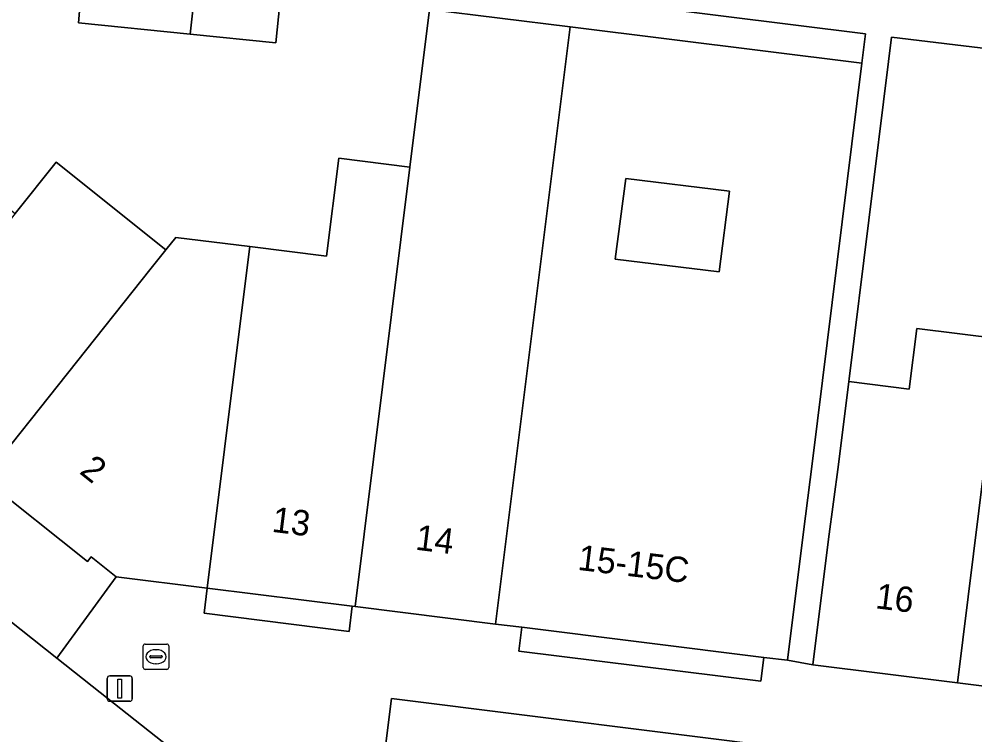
# Model space of a CAD drawing. Extents: x 161692 to 162379, y 380760 to 381678.
# Drawn here: x 162019.41 to 162057.07, y 381346.8 to 381375.04 of the extents above; entities that cross this region are included whole.
import ezdxf

# ---------------------------------------------------------------- set-up
doc = ezdxf.new("R2010")
doc.units = 0
for name, color, linetype in [('IMGEO_Brandkraan', 7, 'Continuous'), ('IMGEO_Erf', 7, 'Continuous'), ('IMGEO_Lichtmast', 7, 'Continuous'), ('IMGEO_Pand', 7, 'Continuous'), ('IMGEO_Pand_nummerreeks', 7, 'Continuous'), ('IMGEO_Parkeervlak_open', 7, 'Continuous'), ('IMGEO_Rijbaan_lokaal_open', 7, 'Continuous'), ('IMGEO_Voetpad_open', 7, 'Continuous')]:
    doc.layers.add(name, color=color, linetype=linetype)

msp = doc.modelspace()

# ---------------------------------------------------------------- linework, layer by layer
at = {"layer": 'IMGEO_Brandkraan'}
for p, q in [((162024.3, 381349.456), (162024.3, 381350.308)), ((162024.375, 381350.382), (162025.227, 381350.382)), ((162024.788, 381350.162), (162024.813, 381350.162)), ((162025.301, 381350.308), (162025.301, 381349.456)), ((162024.559, 381349.876), (162024.559, 381349.888)), ((162024.997, 381349.839), (162024.599, 381349.839)), ((162024.602, 381349.925), (162025, 381349.925)), ((162025.043, 381349.888), (162025.043, 381349.876)), ((162025.227, 381349.382), (162024.375, 381349.382)), ((162024.811, 381349.602), (162024.786, 381349.602))]:
    msp.add_line(p, q, dxfattribs=at)
for points in [[(162024.3, 381349.456), (162024.3, 381350.308)], [(162024.375, 381350.382), (162025.227, 381350.382)], [(162025.301, 381350.308), (162025.301, 381349.456)], [(162025.227, 381349.382), (162024.375, 381349.382)]]:
    msp.add_lwpolyline(points, dxfattribs=at)
for centre, radius, start, end in [((162024.377, 381350.306), 0.0765, 91.552, 178.448), ((162024.377, 381350.306), 0.0765, 91.552, 178.448), ((162025.225, 381350.306), 0.0765, 1.552, 88.448), ((162025.225, 381350.306), 0.0765, 1.552, 88.448), ((162024.599, 381349.885), 0.0403, 85.8775, 175.7526), ((162024.596, 381349.875), 0.0366, 178.938, 274.7102), ((162025, 381349.882), 0.043, 264.8664, 352.4533), ((162025.004, 381349.887), 0.0386, 1.7309, 96.639), ((162024.377, 381349.458), 0.0765, 181.552, 268.448), ((162024.377, 381349.458), 0.0765, 181.552, 268.448), ((162025.225, 381349.458), 0.0765, 271.552, 358.448), ((162025.225, 381349.458), 0.0765, 271.552, 358.448)]:
    msp.add_arc(centre, radius, start, end, dxfattribs=at)
for centre, major_axis, ratio, start_param, end_param in [((162024.787, 381349.882), (-0.387, 0.002), 0.722429, 4.712389, 7.853982), ((162024.812, 381349.882), (-0.39, 0.002), 0.717154, 1.570796, 4.712389)]:
    msp.add_ellipse(centre, major_axis=major_axis, ratio=ratio, start_param=start_param, end_param=end_param, dxfattribs=at)
at = {"layer": 'IMGEO_Erf'}
msp.add_lwpolyline([(162005.922, 381377.983), (162010.333, 381374.467), (162014.618, 381371.052), (162019.247, 381367.362), (162020.862, 381369.388), (162025.192, 381365.937), (162025.579, 381366.423), (162028.5, 381366.06), (162031.522, 381365.684), (162032.002, 381369.545), (162034.803, 381369.197), (162035.577, 381375.42), (162041.121, 381374.73), (162052.623, 381373.299), (162052.767, 381374.449), (162029.846, 381377.326), (162029.52, 381374.099), (162026.151, 381374.439), (162021.747, 381374.885), (162022.018, 381378.117)], dxfattribs=at)
for points in [[(162076.391, 381370.198), (162070.971, 381370.852), (162071.138, 381372.231), (162053.786, 381374.326), (162053.669, 381373.359), (162052.113, 381360.842), (162052.1, 381360.737), (162054.487, 381360.44), (162054.784, 381362.826), (162058.072, 381362.417), (162061.013, 381362.051), (162060.307, 381356.373), (162063.077, 381356.029), (162066.032, 381355.661), (162066.727, 381361.247), (162069.634, 381360.885), (162070.138, 381364.937), (162073.02, 381364.579), (162072.516, 381360.527), (162071.823, 381354.955), (162074.51, 381354.62)], [(162043.312, 381368.754), (162042.893, 381365.569), (162046.995, 381365.06), (162047.399, 381368.243)]]:
    msp.add_lwpolyline(points, close=True, dxfattribs=at)
at = {"layer": 'IMGEO_Lichtmast'}
for p, q in [((162022.875, 381348.227), (162022.875, 381349.027)), ((162022.875, 381349.027), (162022.875, 381348.227)), ((162022.975, 381349.127), (162023.765, 381349.127)), ((162023.765, 381349.127), (162022.975, 381349.127)), ((162023.865, 381349.027), (162023.865, 381348.227)), ((162023.865, 381348.227), (162023.865, 381349.027)), ((162023.765, 381348.127), (162022.975, 381348.127)), ((162022.975, 381348.127), (162023.765, 381348.127))]:
    msp.add_line(p, q, dxfattribs=at)
msp.add_lwpolyline([(162023.295, 381349.002), (162023.445, 381349.002), (162023.445, 381348.252), (162023.295, 381348.252), (162023.295, 381349.002)], dxfattribs=at)
for centre, start, end in [((162022.975, 381349.027), 90, 180), ((162022.975, 381349.027), 90, 180), ((162023.765, 381349.027), 0, 90), ((162023.765, 381349.027), 360, 90), ((162022.975, 381348.227), 180, 270), ((162022.975, 381348.227), 180, 270), ((162023.765, 381348.227), 270, 0), ((162023.765, 381348.227), 270, 0)]:
    msp.add_arc(centre, 0.1, start, end, dxfattribs=at)
at = {"layer": 'IMGEO_Pand'}
for points in [[(162026.497, 381377.665), (162022.018, 381378.117), (162021.747, 381374.885), (162026.151, 381374.439)], [(162029.846, 381377.326), (162026.497, 381377.665), (162026.151, 381374.439), (162029.52, 381374.099)], [(162034.803, 381369.197), (162032.644, 381351.863), (162038.184, 381351.173), (162041.121, 381374.73), (162035.577, 381375.42)], [(162041.121, 381374.73), (162038.184, 381351.173), (162039.223, 381351.044), (162048.75, 381349.859), (162049.692, 381349.742), (162050.309, 381354.704), (162050.669, 381357.597), (162052.623, 381373.299)], [(162024.615, 381365.212), (162025.192, 381365.937), (162020.862, 381369.388), (162019.247, 381367.362), (162013.649, 381360.369), (162018, 381356.901)], [(162034.803, 381369.197), (162032.002, 381369.545), (162031.522, 381365.684), (162028.5, 381366.06), (162028.189, 381363.549), (162026.819, 381352.587), (162032.535, 381351.876), (162032.644, 381351.863)], [(162047.399, 381368.243), (162046.995, 381365.06), (162042.893, 381365.569), (162043.312, 381368.754)], [(162028.5, 381366.06), (162025.579, 381366.423), (162025.192, 381365.937), (162024.615, 381365.212), (162018, 381356.901), (162022.097, 381353.635), (162022.245, 381353.821), (162023.234, 381353.033), (162026.819, 381352.587), (162028.189, 381363.549)], [(162058.072, 381362.417), (162054.784, 381362.826), (162054.487, 381360.44), (162052.1, 381360.737), (162051.693, 381357.466), (162051.306, 381354.523), (162050.689, 381349.561), (162056.385, 381348.852)], [(162063.077, 381356.029), (162060.307, 381356.373), (162061.013, 381362.051), (162058.072, 381362.417), (162056.385, 381348.852), (162062.096, 381348.142)]]:
    msp.add_lwpolyline(points, close=True, dxfattribs=at)
at = {"layer": 'IMGEO_Parkeervlak_open'}
msp.add_lwpolyline([(162050.222, 381346.217), (162034.083, 381348.235), (162033.579, 381344.268)], dxfattribs=at)
at = {"layer": 'IMGEO_Rijbaan_lokaal_open'}
for points in [[(162022.595, 381348.476), (162020.89, 381349.826), (162018.517, 381351.705), (162002.461, 381364.457), (162000, 381366.405), (161987.92, 381375.965), (161986.454, 381377.131), (161983.674, 381373.658), (161989.437, 381369.088), (161990.499, 381368.245), (162000, 381360.711), (162010.077, 381352.721), (162011.136, 381351.869), (162021.869, 381343.297), (162027.213, 381339.131), (162032.552, 381343.303), (162032.269, 381343.303), (162030.778, 381343.285)], [(162027.798, 381344.356), (162022.595, 381348.476)]]:
    msp.add_lwpolyline(points, dxfattribs=at)
at = {"layer": 'IMGEO_Voetpad_open'}
for points in [[(161976.103, 381381.703), (161980.757, 381381.162), (161981.399, 381381.092), (161986.454, 381377.131), (161987.92, 381375.965), (162000, 381366.405), (162002.461, 381364.457), (162018.517, 381351.705), (162020.89, 381349.826), (162023.234, 381353.033), (162022.245, 381353.821), (162022.097, 381353.635), (162018, 381356.901), (162013.649, 381360.369), (162011.695, 381361.926), (162006.299, 381366.656)], [(162029.846, 381377.326), (162052.767, 381374.449), (162052.623, 381373.299), (162050.669, 381357.597), (162050.309, 381354.704), (162049.692, 381349.742), (162050.689, 381349.561), (162051.306, 381354.523), (162051.693, 381357.466), (162052.1, 381360.737), (162052.113, 381360.842), (162053.669, 381373.359), (162053.786, 381374.326), (162071.138, 381372.231)], [(162062.096, 381348.142), (162056.385, 381348.852), (162050.689, 381349.561), (162049.692, 381349.742), (162048.75, 381349.859), (162048.633, 381348.918), (162039.106, 381350.103), (162039.223, 381351.044), (162038.184, 381351.173), (162032.644, 381351.863), (162032.535, 381351.876), (162032.412, 381350.885), (162026.696, 381351.596), (162026.819, 381352.587), (162023.234, 381353.033), (162020.89, 381349.826), (162022.595, 381348.476), (162027.798, 381344.356)], [(162033.579, 381344.268), (162034.083, 381348.235), (162050.222, 381346.217), (162096.616, 381340.187), (162096.673, 381340.644), (162099.813, 381340.251), (162099.754, 381339.78), (162105.399, 381339.046), (162104.893, 381335.174)]]:
    msp.add_lwpolyline(points, dxfattribs=at)
for points in [[(162032.535, 381351.876), (162026.819, 381352.587), (162026.696, 381351.596), (162032.412, 381350.885)], [(162048.75, 381349.859), (162039.223, 381351.044), (162039.106, 381350.103), (162048.633, 381348.918)]]:
    msp.add_lwpolyline(points, close=True, dxfattribs=at)

# ---------------------------------------------------------------- texts
at = {"layer": 'IMGEO_Pand_nummerreeks'}
for s, rotation, p in [('2', 321.4457, (162021.744, 381357.139)), ('13', 352.9091, (162029.336, 381354.814)), ('14', 352.9048, (162034.996, 381354.11)), ('15-15C', 353.0648, (162041.391, 381353.314)), ('16', 352.9068, (162053.125, 381351.798))]:
    msp.add_text(s, height=1, rotation=rotation, dxfattribs=at).set_placement(p)

doc.saveas('drawing.dxf')
